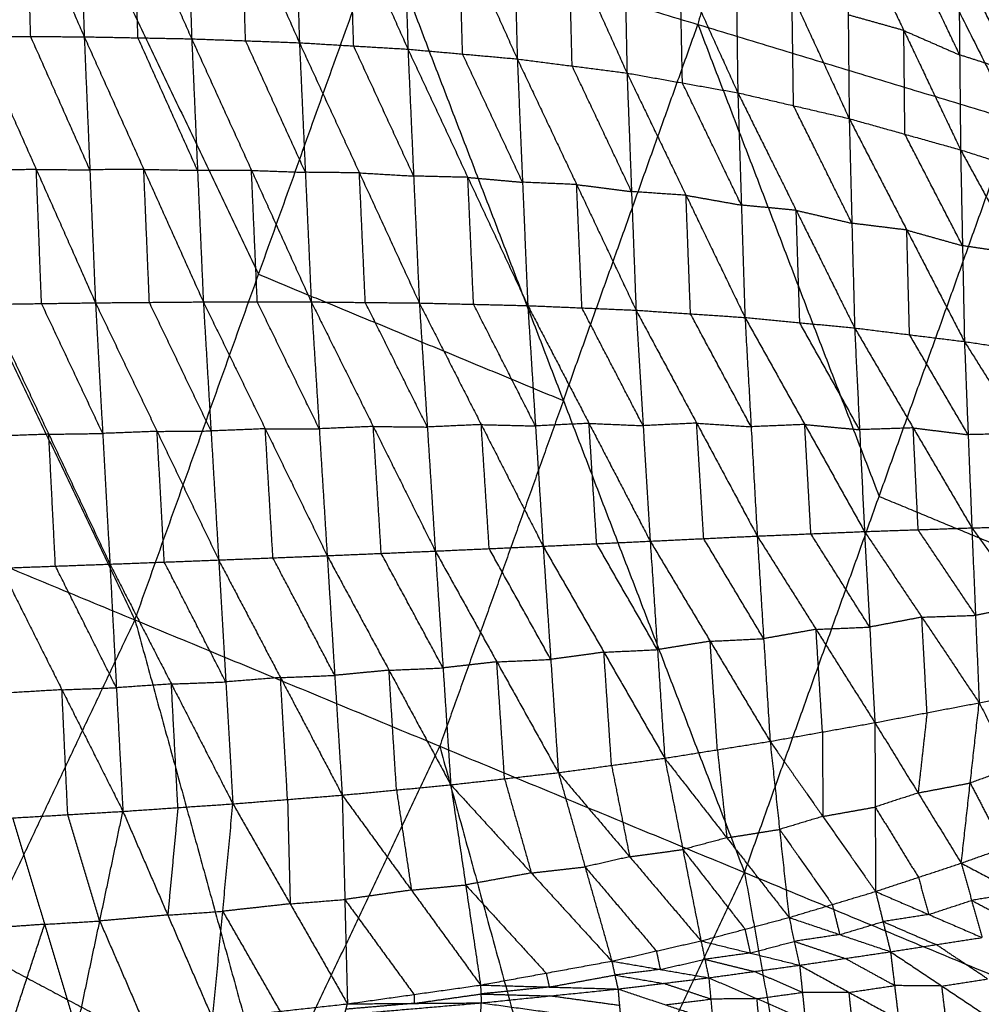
# Model space of a CAD drawing. Header units: millimetres. Extents: x -106 to 110, y -96 to 120.
# Tile 685 of 1020: x 69 to 79, y -20 to -11. Entities that reach past the tile are written whole.
import ezdxf

# ---------------------------------------------------------------- set-up
doc = ezdxf.new("R2010")
doc.units = ezdxf.units.MM
doc.header["$MEASUREMENT"] = 0
doc.layers.add('Default', color=7, linetype='Continuous', true_color=0x000000)

msp = doc.modelspace()

# ---------------------------------------------------------------- linework, layer by layer
at = {"layer": 'Default'}
for points in [[(74.7971, -2.5609, 4.6759), (77.0507, -7.0552, 5.1322), (79.3042, -11.5495, 5.5886)], [(77.0507, -7.0552, 5.1322), (76.6071, -8.826, 5.1322), (76.1635, -10.5968, 5.1322)], [(66.3064, -7.6066, 4.1879), (68.4346, -12.0629, 4.4319), (70.5629, -16.5192, 4.6759)], [(68.9152, -8.1109, -1.0728), (69.487, -9.4149, -1.4711), (70.0588, -10.719, -1.8694)], [(69.977, -8.1313, -0.9536), (70.0179, -9.4252, -1.4115), (70.0588, -10.719, -1.8694)], [(69.977, -8.1313, -0.9536), (70.5524, -9.4353, -1.3323), (71.1278, -10.7393, -1.7111)], [(71.046, -8.1741, -0.8135), (71.0869, -9.4567, -1.2623), (71.1278, -10.7393, -1.7111)], [(71.046, -8.1741, -0.8135), (71.6228, -9.4762, -1.169), (72.1995, -10.7782, -1.5245)], [(72.1192, -8.2452, -0.6506), (72.1594, -9.5117, -1.0876), (72.1995, -10.7782, -1.5245)], [(72.1192, -8.2452, -0.6506), (72.6989, -9.5436, -0.9788), (73.2786, -10.842, -1.3069)], [(73.2059, -8.3551, -0.4615), (73.2423, -9.5985, -0.8842), (73.2786, -10.842, -1.3069)], [(73.2059, -8.3551, -0.4615), (73.7862, -9.6472, -0.7591), (74.3665, -10.9393, -1.0566)], [(74.304, -8.5166, -0.2446), (74.3352, -9.7279, -0.6506), (74.3665, -10.9393, -1.0566)], [(74.304, -8.5166, -0.2446), (74.8811, -9.7983, -0.5089), (75.4581, -11.08, -0.7733)], [(68.4346, -12.0629, 4.4319), (69.0496, -10.3441, 4.4319), (69.6646, -8.6253, 4.4319)], [(69.6646, -8.6253, 4.4319), (70.7287, -10.8535, 4.5539), (71.7929, -13.0816, 4.6759)], [(75.4116, -8.7462, 0.0018), (75.4349, -9.9131, -0.3857), (75.4581, -11.08, -0.7733)], [(75.4116, -8.7462, 0.0018), (75.986, -10.0111, -0.2256), (76.5603, -11.276, -0.453)], [(76.5294, -9.0621, 0.2812), (76.5449, -10.1691, -0.0859), (76.5603, -11.276, -0.453)], [(76.5294, -9.0621, 0.2812), (77.099, -10.2975, 0.0935), (77.6686, -11.5329, -0.0942)], [(69.5262, -10.7163, -1.936), (69.5066, -10.0656, -1.7035), (69.487, -9.4149, -1.4711)], [(70.5933, -10.7291, -1.7903), (70.5729, -10.0822, -1.5613), (70.5524, -9.4353, -1.3323)], [(71.6637, -10.7587, -1.6178), (71.6432, -10.1174, -1.3934), (71.6228, -9.4762, -1.169)], [(77.6477, -9.4697, 0.5943), (77.6581, -10.5013, 0.25), (77.6686, -11.5329, -0.0942)], [(77.6477, -9.4697, 0.5943), (78.2119, -10.6568, 0.4482), (78.7762, -11.8439, 0.3021)], [(72.7391, -10.8101, -1.4157), (72.719, -10.1768, -1.1973), (72.6989, -9.5436, -0.9788)], [(70.5629, -16.5192, 4.6759), (71.7929, -13.0816, 4.6759), (73.0229, -9.6441, 4.6759)], [(73.0229, -9.6441, 4.6759), (74.825, -14.3376, 5.1322), (76.6272, -19.0312, 5.5886)], [(73.0229, -9.6441, 4.6759), (76.1635, -10.5968, 5.1322), (79.3042, -11.5495, 5.5886)], [(73.8226, -10.8906, -1.1818), (73.8044, -10.2689, -0.9704), (73.7862, -9.6472, -0.7591)], [(78.7672, -10.8995, 0.6211), (78.4851, -10.3059, 0.6942), (78.2029, -9.7124, 0.7672)], [(74.9123, -11.0096, -0.9149), (74.8967, -10.404, -0.7119), (74.8811, -9.7983, -0.5089)], [(78.7582, -9.9551, 0.9401), (78.7672, -10.8995, 0.6211), (78.7762, -11.8439, 0.3021)], [(78.7582, -9.9551, 0.9401), (79.3198, -11.0765, 0.8387), (79.8814, -12.1979, 0.7373)], [(76.0092, -11.178, -0.6131), (75.9976, -10.5945, -0.4194), (75.986, -10.0111, -0.2256)], [(77.1145, -11.4045, -0.2736), (77.1067, -10.851, -0.0901), (77.099, -10.2975, 0.0935)], [(78.2119, -10.6568, 0.4482), (77.935, -10.579, 0.3491), (77.6581, -10.5013, 0.25)], [(74.825, -14.3376, 5.1322), (75.4943, -12.4672, 5.1322), (76.1635, -10.5968, 5.1322)], [(76.1635, -10.5968, 5.1322), (77.0646, -12.9435, 5.3604), (77.9657, -15.2903, 5.5886)], [(78.2224, -11.6884, 0.1039), (78.2172, -11.1726, 0.276), (78.2119, -10.6568, 0.4482)], [(78.2119, -10.6568, 0.4482), (78.4896, -10.7781, 0.5346), (78.7672, -10.8995, 0.6211)], [(68.9936, -10.7136, -2.0025), (69.5262, -10.7163, -1.936), (70.0588, -10.719, -1.8694)], [(68.9936, -10.7136, -2.0025), (69.582, -12.0392, -2.0041), (70.1704, -13.3649, -2.0056)], [(70.1146, -12.0419, -1.9375), (69.8204, -11.3791, -1.9367), (69.5262, -10.7163, -1.936)], [(70.0588, -10.719, -1.8694), (70.1146, -12.0419, -1.9375), (70.1704, -13.3649, -2.0056)], [(70.0588, -10.719, -1.8694), (70.5933, -10.7291, -1.7903), (71.1278, -10.7393, -1.7111)], [(70.0588, -10.719, -1.8694), (70.6512, -12.0376, -1.8542), (71.2436, -13.3562, -1.8389)], [(71.1857, -12.0477, -1.775), (70.8895, -11.3884, -1.7826), (70.5933, -10.7291, -1.7903)], [(71.1278, -10.7393, -1.7111), (71.1857, -12.0477, -1.775), (71.2436, -13.3562, -1.8389)], [(71.1278, -10.7393, -1.7111), (71.6637, -10.7587, -1.6178), (72.1995, -10.7782, -1.5245)], [(71.1278, -10.7393, -1.7111), (71.7225, -12.0477, -1.6769), (72.3171, -13.356, -1.6427)], [(72.2583, -12.0671, -1.5836), (71.961, -11.4129, -1.6007), (71.6637, -10.7587, -1.6178)], [(72.1995, -10.7782, -1.5245), (72.2583, -12.0671, -1.5836), (72.3171, -13.356, -1.6427)], [(72.1995, -10.7782, -1.5245), (72.7391, -10.8101, -1.4157), (73.2786, -10.842, -1.3069)], [(72.1995, -10.7782, -1.5245), (72.7958, -12.0725, -1.4697), (73.3921, -13.3667, -1.4148)], [(73.3354, -12.1044, -1.3609), (73.0372, -11.4572, -1.3883), (72.7391, -10.8101, -1.4157)], [(73.2786, -10.842, -1.3069), (73.3354, -12.1044, -1.3609), (73.3921, -13.3667, -1.4148)], [(73.2786, -10.842, -1.3069), (73.8226, -10.8906, -1.1818), (74.3665, -10.9393, -1.0566)], [(73.2786, -10.842, -1.3069), (73.8749, -12.1174, -1.2304), (74.4711, -13.3928, -1.1539)], [(74.4188, -12.166, -1.1052), (74.1207, -11.5283, -1.1435), (73.8226, -10.8906, -1.1818)], [(74.3665, -10.9393, -1.0566), (74.4188, -12.166, -1.1052), (74.4711, -13.3928, -1.1539)], [(74.3665, -10.9393, -1.0566), (74.9123, -11.0096, -0.9149), (75.4581, -11.08, -0.7733)], [(74.3665, -10.9393, -1.0566), (74.9572, -12.1889, -0.9587), (75.5479, -13.4386, -0.8607)], [(79.3198, -11.0765, 0.8387), (79.0435, -10.988, 0.7299), (78.7672, -10.8995, 0.6211)], [(75.503, -12.2593, -0.817), (75.2077, -11.6345, -0.866), (74.9123, -11.0096, -0.9149)], [(75.4581, -11.08, -0.7733), (75.503, -12.2593, -0.817), (75.5479, -13.4386, -0.8607)], [(75.4581, -11.08, -0.7733), (76.0092, -11.178, -0.6131), (76.5603, -11.276, -0.453)], [(75.4581, -11.08, -0.7733), (76.0449, -12.2954, -0.6524), (76.6316, -13.5108, -0.5315)], [(76.596, -12.3934, -0.4922), (76.3026, -11.7857, -0.5527), (76.0092, -11.178, -0.6131)], [(76.5603, -11.276, -0.453), (76.596, -12.3934, -0.4922), (76.6316, -13.5108, -0.5315)], [(76.5603, -11.276, -0.453), (77.1145, -11.4045, -0.2736), (77.6686, -11.5329, -0.0942)], [(76.5603, -11.276, -0.453), (77.1412, -12.4455, -0.3088), (77.722, -13.615, -0.1646)], [(77.6953, -12.574, -0.1294), (77.4049, -11.9892, -0.2015), (77.1145, -11.4045, -0.2736)], [(76.6272, -19.0312, 5.5886), (77.9657, -15.2903, 5.5886), (79.3042, -11.5495, 5.5886)], [(77.6686, -11.5329, -0.0942), (77.6953, -12.574, -0.1294), (77.722, -13.615, -0.1646)], [(77.6686, -11.5329, -0.0942), (78.2224, -11.6884, 0.1039), (78.7762, -11.8439, 0.3021)], [(77.6686, -11.5329, -0.0942), (78.2416, -12.6416, 0.0726), (78.8146, -13.7502, 0.2394)], [(78.7954, -12.797, 0.2707), (78.5089, -12.2427, 0.1873), (78.2224, -11.6884, 0.1039)], [(78.7762, -11.8439, 0.3021), (78.7954, -12.797, 0.2707), (78.8146, -13.7502, 0.2394)], [(78.7762, -11.8439, 0.3021), (79.3288, -12.0209, 0.5197), (79.8814, -12.1979, 0.7373)], [(78.7762, -11.8439, 0.3021), (79.344, -12.8785, 0.4927), (79.9119, -13.913, 0.6833)], [(69.582, -12.0392, -2.0041), (69.3139, -12.0431, -2.0391), (69.0457, -12.047, -2.0742)], [(69.6341, -13.3726, -2.0758), (69.6081, -12.7059, -2.0399), (69.582, -12.0392, -2.0041)], [(69.582, -12.0392, -2.0041), (69.8483, -12.0406, -1.9708), (70.1146, -12.0419, -1.9375)], [(70.6512, -12.0376, -1.8542), (70.3829, -12.0398, -1.8959), (70.1146, -12.0419, -1.9375)], [(70.707, -13.3605, -1.9223), (70.6791, -12.6991, -1.8882), (70.6512, -12.0376, -1.8542)], [(70.6512, -12.0376, -1.8542), (70.9184, -12.0427, -1.8146), (71.1857, -12.0477, -1.775)], [(71.7225, -12.0477, -1.6769), (71.4541, -12.0477, -1.726), (71.1857, -12.0477, -1.775)], [(71.7803, -13.3561, -1.7408), (71.7514, -12.7019, -1.7089), (71.7225, -12.0477, -1.6769)], [(71.7225, -12.0477, -1.6769), (71.9904, -12.0574, -1.6303), (72.2583, -12.0671, -1.5836)], [(72.7958, -12.0725, -1.4697), (72.5271, -12.0698, -1.5267), (72.2583, -12.0671, -1.5836)], [(72.8546, -13.3614, -1.5288), (72.8252, -12.7169, -1.4992), (72.7958, -12.0725, -1.4697)], [(72.7958, -12.0725, -1.4697), (73.0656, -12.0884, -1.4153), (73.3354, -12.1044, -1.3609)], [(73.8749, -12.1174, -1.2304), (73.6051, -12.1109, -1.2956), (73.3354, -12.1044, -1.3609)], [(73.9316, -13.3798, -1.2843), (73.9032, -12.7486, -1.2574), (73.8749, -12.1174, -1.2304)], [(73.8749, -12.1174, -1.2304), (74.1468, -12.1417, -1.1678), (74.4188, -12.166, -1.1052)], [(74.9572, -12.1889, -0.9587), (74.688, -12.1775, -1.0319), (74.4188, -12.166, -1.1052)], [(75.0095, -13.4157, -1.0073), (74.9833, -12.8023, -0.983), (74.9572, -12.1889, -0.9587)], [(74.9572, -12.1889, -0.9587), (75.2301, -12.2241, -0.8878), (75.503, -12.2593, -0.817)], [(76.0449, -12.2954, -0.6524), (75.7739, -12.2773, -0.7347), (75.503, -12.2593, -0.817)], [(76.0897, -13.4747, -0.6961), (76.0673, -12.885, -0.6743), (76.0449, -12.2954, -0.6524)], [(76.0449, -12.2954, -0.6524), (76.3204, -12.3444, -0.5723), (76.596, -12.3934, -0.4922)], [(77.1412, -12.4455, -0.3088), (76.8686, -12.4195, -0.4005), (76.596, -12.3934, -0.4922)], [(77.1768, -13.5629, -0.3481), (77.159, -13.0042, -0.3284), (77.1412, -12.4455, -0.3088)], [(77.1412, -12.4455, -0.3088), (77.4182, -12.5097, -0.2191), (77.6953, -12.574, -0.1294)], [(78.2416, -12.6416, 0.0726), (77.9684, -12.6078, -0.0284), (77.6953, -12.574, -0.1294)], [(78.2683, -13.6826, 0.0374), (78.2549, -13.1621, 0.055), (78.2416, -12.6416, 0.0726)], [(78.2416, -12.6416, 0.0726), (78.5185, -12.7193, 0.1717), (78.7954, -12.797, 0.2707)], [(79.344, -12.8785, 0.4927), (79.0697, -12.8377, 0.3817), (78.7954, -12.797, 0.2707)], [(71.7929, -13.0816, 4.6759), (73.309, -13.7096, 4.904), (74.825, -14.3376, 5.1322)], [(69.0979, -13.3803, -2.1459), (69.6341, -13.3726, -2.0758), (70.1704, -13.3649, -2.0056)], [(69.0979, -13.3803, -2.1459), (69.706, -14.6723, -1.8552), (70.3142, -15.9642, -1.5645)], [(70.2423, -14.6645, -1.7851), (69.9382, -14.0186, -1.9304), (69.6341, -13.3726, -2.0758)], [(70.1704, -13.3649, -2.0056), (70.707, -13.3605, -1.9223), (71.2436, -13.3562, -1.8389)], [(70.1704, -13.3649, -2.0056), (70.2423, -14.6645, -1.7851), (70.3142, -15.9642, -1.5645)], [(70.1704, -13.3649, -2.0056), (70.7834, -14.644, -1.6978), (71.3963, -15.9232, -1.3901)], [(71.32, -14.6397, -1.6145), (71.0135, -14.0001, -1.7684), (70.707, -13.3605, -1.9223)], [(71.2436, -13.3562, -1.8389), (71.7803, -13.3561, -1.7408), (72.3171, -13.356, -1.6427)], [(71.2436, -13.3562, -1.8389), (71.32, -14.6397, -1.6145), (71.3963, -15.9232, -1.3901)], [(71.2436, -13.3562, -1.8389), (71.8596, -14.6182, -1.5137), (72.4757, -15.8801, -1.1884)], [(72.3964, -14.6181, -1.4156), (72.0884, -13.9871, -1.5782), (71.7803, -13.3561, -1.7408)], [(72.3171, -13.356, -1.6427), (72.3964, -14.6181, -1.4156), (72.4757, -15.8801, -1.1884)], [(72.3171, -13.356, -1.6427), (72.8546, -13.3614, -1.5288), (73.3921, -13.3667, -1.4148)], [(72.3171, -13.356, -1.6427), (72.934, -14.5951, -1.3005), (73.5509, -15.8342, -0.9583)], [(73.4715, -14.6005, -1.1866), (73.1631, -13.9809, -1.3577), (72.8546, -13.3614, -1.5288)], [(73.3921, -13.3667, -1.4148), (73.4715, -14.6005, -1.1866), (73.5509, -15.8342, -0.9583)], [(73.3921, -13.3667, -1.4148), (73.9316, -13.3798, -1.2843), (74.4711, -13.3928, -1.1539)], [(73.3921, -13.3667, -1.4148), (74.0079, -14.5764, -1.057), (74.6238, -15.7862, -0.6992)], [(74.5474, -14.5895, -0.9265), (74.2395, -13.9846, -1.1054), (73.9316, -13.3798, -1.2843)], [(74.4711, -13.3928, -1.1539), (74.5474, -14.5895, -0.9265), (74.6238, -15.7862, -0.6992)], [(74.4711, -13.3928, -1.1539), (75.0095, -13.4157, -1.0073), (75.5479, -13.4386, -0.8607)], [(74.4711, -13.3928, -1.1539), (75.0799, -14.5642, -0.7832), (75.6887, -15.7357, -0.4125)], [(75.6183, -14.5871, -0.6366), (75.3139, -14.0014, -0.822), (75.0095, -13.4157, -1.0073)], [(75.5479, -13.4386, -0.8607), (75.6183, -14.5871, -0.6366), (75.6887, -15.7357, -0.4125)], [(75.5479, -13.4386, -0.8607), (76.0897, -13.4747, -0.6961), (76.6316, -13.5108, -0.5315)], [(75.5479, -13.4386, -0.8607), (76.1507, -14.5618, -0.4782), (76.7536, -15.6849, -0.0956)], [(76.6926, -14.5979, -0.3136), (76.3912, -14.0363, -0.5048), (76.0897, -13.4747, -0.6961)], [(76.6316, -13.5108, -0.5315), (76.6926, -14.5979, -0.3136), (76.7536, -15.6849, -0.0956)], [(76.6316, -13.5108, -0.5315), (77.1768, -13.5629, -0.3481), (77.722, -13.615, -0.1646)], [(76.6316, -13.5108, -0.5315), (77.2262, -14.5753, -0.1393), (77.8207, -15.6399, 0.253)], [(77.7714, -14.6274, 0.0442), (77.4741, -14.0952, -0.1519), (77.1768, -13.5629, -0.3481)], [(77.722, -13.615, -0.1646), (77.7714, -14.6274, 0.0442), (77.8207, -15.6399, 0.253)], [(77.722, -13.615, -0.1646), (78.2683, -13.6826, 0.0374), (78.8146, -13.7502, 0.2394)], [(77.722, -13.615, -0.1646), (78.3052, -14.6093, 0.2342), (78.8884, -15.6036, 0.6329)], [(78.8515, -14.6769, 0.4362), (78.5599, -14.1797, 0.2368), (78.2683, -13.6826, 0.0374)], [(78.8146, -13.7502, 0.2394), (78.8515, -14.6769, 0.4362), (78.8884, -15.6036, 0.6329)], [(78.8146, -13.7502, 0.2394), (79.3632, -13.8316, 0.4614), (79.9119, -13.913, 0.6833)], [(78.8146, -13.7502, 0.2394), (79.3885, -14.6643, 0.6435), (79.9624, -15.5783, 1.0475)], [(64.0784, -13.8333, 4.1879), (67.3207, -15.1763, 4.4319), (70.5629, -16.5192, 4.6759)], [(74.825, -14.3376, 5.1322), (74.2101, -16.0564, 5.1322), (73.5951, -17.7752, 5.1322)], [(74.0079, -14.5764, -1.057), (73.7397, -14.5885, -1.1218), (73.4715, -14.6005, -1.1866)], [(74.0873, -15.8102, -0.8287), (74.0476, -15.1933, -0.9429), (74.0079, -14.5764, -1.057)], [(74.0079, -14.5764, -1.057), (74.2777, -14.583, -0.9917), (74.5474, -14.5895, -0.9265)], [(75.0799, -14.5642, -0.7832), (74.8137, -14.5768, -0.8548), (74.5474, -14.5895, -0.9265)], [(75.1563, -15.7609, -0.5558), (75.1181, -15.1626, -0.6695), (75.0799, -14.5642, -0.7832)], [(75.0799, -14.5642, -0.7832), (75.3491, -14.5757, -0.7099), (75.6183, -14.5871, -0.6366)], [(76.1507, -14.5618, -0.4782), (75.8845, -14.5745, -0.5574), (75.6183, -14.5871, -0.6366)], [(76.2212, -15.7103, -0.254), (76.1859, -15.136, -0.3661), (76.1507, -14.5618, -0.4782)], [(76.1507, -14.5618, -0.4782), (76.4217, -14.5798, -0.3959), (76.6926, -14.5979, -0.3136)], [(77.2262, -14.5753, -0.1393), (76.9594, -14.5866, -0.2264), (76.6926, -14.5979, -0.3136)], [(77.2871, -15.6624, 0.0787), (77.2567, -15.1189, -0.0303), (77.2262, -14.5753, -0.1393)], [(77.2262, -14.5753, -0.1393), (77.4988, -14.6014, -0.0475), (77.7714, -14.6274, 0.0442)], [(69.706, -14.6723, -1.8552), (69.4351, -14.6822, -1.8926), (69.1641, -14.6921, -1.93)], [(69.706, -14.6723, -1.8552), (69.9742, -14.6684, -1.8201), (70.2423, -14.6645, -1.7851)], [(69.7723, -15.984, -1.6393), (69.7392, -15.3282, -1.7472), (69.706, -14.6723, -1.8552)], [(70.7834, -14.644, -1.6978), (70.5128, -14.6543, -1.7414), (70.2423, -14.6645, -1.7851)], [(70.7834, -14.644, -1.6978), (71.0517, -14.6418, -1.6562), (71.32, -14.6397, -1.6145)], [(70.8553, -15.9437, -1.4773), (70.8193, -15.2939, -1.5876), (70.7834, -14.644, -1.6978)], [(71.8596, -14.6182, -1.5137), (71.5898, -14.6289, -1.5641), (71.32, -14.6397, -1.6145)], [(71.8596, -14.6182, -1.5137), (72.128, -14.6181, -1.4646), (72.3964, -14.6181, -1.4156)], [(71.936, -15.9016, -1.2892), (71.8978, -15.2599, -1.4014), (71.8596, -14.6182, -1.5137)], [(72.934, -14.5951, -1.3005), (72.6652, -14.6066, -1.358), (72.3964, -14.6181, -1.4156)], [(73.0133, -15.8572, -1.0734), (72.9737, -15.2261, -1.1869), (72.934, -14.5951, -1.3005)], [(72.934, -14.5951, -1.3005), (73.2028, -14.5978, -1.2435), (73.4715, -14.6005, -1.1866)], [(78.3052, -14.6093, 0.2342), (78.0383, -14.6184, 0.1392), (77.7714, -14.6274, 0.0442)], [(78.3546, -15.6217, 0.443), (78.3299, -15.1155, 0.3386), (78.3052, -14.6093, 0.2342)], [(78.3052, -14.6093, 0.2342), (78.5783, -14.6431, 0.3352), (78.8515, -14.6769, 0.4362)], [(79.3885, -14.6643, 0.6435), (79.12, -14.6706, 0.5398), (78.8515, -14.6769, 0.4362)], [(77.9657, -15.2903, 5.5886), (79.3254, -15.8535, 5.9297), (80.685, -16.4167, 6.2709)], [(76.7536, -15.6849, -0.0956), (77.2871, -15.6624, 0.0787), (77.8207, -15.6399, 0.253)], [(77.8722, -16.5905, 0.7432), (77.5797, -16.1264, 0.411), (77.2871, -15.6624, 0.0787)], [(77.8207, -15.6399, 0.253), (78.3546, -15.6217, 0.443), (78.8884, -15.6036, 0.6329)], [(77.8207, -15.6399, 0.253), (77.8722, -16.5905, 0.7432), (77.9238, -17.5411, 1.2335)], [(77.8207, -15.6399, 0.253), (78.391, -16.4916, 0.9013), (78.9613, -17.3434, 1.5496)], [(78.9248, -16.4735, 1.0913), (78.6397, -16.0476, 0.7671), (78.3546, -15.6217, 0.443)], [(78.8884, -15.6036, 0.6329), (79.4254, -15.591, 0.8402), (79.9624, -15.5783, 1.0475)], [(78.8884, -15.6036, 0.6329), (78.9248, -16.4735, 1.0913), (78.9613, -17.3434, 1.5496)], [(78.8884, -15.6036, 0.6329), (79.445, -16.3711, 1.261), (80.0017, -17.1387, 1.8891)], [(74.6238, -15.7862, -0.6992), (75.1563, -15.7609, -0.5558), (75.6887, -15.7357, -0.4125)], [(75.7609, -16.815, 0.1251), (75.4586, -16.288, -0.2154), (75.1563, -15.7609, -0.5558)], [(75.6887, -15.7357, -0.4125), (76.2212, -15.7103, -0.254), (76.7536, -15.6849, -0.0956)], [(75.6887, -15.7357, -0.4125), (75.7609, -16.815, 0.1251), (75.8331, -17.8944, 0.6626)], [(75.6887, -15.7357, -0.4125), (76.2851, -16.7312, 0.2627), (76.8814, -17.7267, 0.9378)], [(76.8175, -16.7058, 0.4211), (76.5193, -16.2081, 0.0835), (76.2212, -15.7103, -0.254)], [(76.7536, -15.6849, -0.0956), (76.8175, -16.7058, 0.4211), (76.8814, -17.7267, 0.9378)], [(76.7536, -15.6849, -0.0956), (77.3387, -16.613, 0.569), (77.9238, -17.5411, 1.2335)], [(72.4757, -15.8801, -1.1884), (73.0133, -15.8572, -1.0734), (73.5509, -15.8342, -0.9583)], [(73.628, -16.9967, -0.3942), (73.3206, -16.4269, -0.7338), (73.0133, -15.8572, -1.0734)], [(73.5509, -15.8342, -0.9583), (74.0873, -15.8102, -0.8287), (74.6238, -15.7862, -0.6992)], [(73.5509, -15.8342, -0.9583), (73.628, -16.9967, -0.3942), (73.705, -18.1592, 0.1699)], [(73.5509, -15.8342, -0.9583), (74.163, -16.9362, -0.2757), (74.7751, -18.0382, 0.4068)], [(74.6995, -16.9122, -0.1462), (74.3934, -16.3612, -0.4874), (74.0873, -15.8102, -0.8287)], [(74.6238, -15.7862, -0.6992), (74.6995, -16.9122, -0.1462), (74.7751, -18.0382, 0.4068)], [(74.6238, -15.7862, -0.6992), (75.2284, -16.8403, -0.0183), (75.8331, -17.8944, 0.6626)], [(70.3142, -15.9642, -1.5645), (70.8553, -15.9437, -1.4773), (71.3963, -15.9232, -1.3901)], [(71.4669, -17.1359, -0.8161), (71.1611, -16.5398, -1.1467), (70.8553, -15.9437, -1.4773)], [(71.3963, -15.9232, -1.3901), (71.936, -15.9016, -1.2892), (72.4757, -15.8801, -1.1884)], [(71.3963, -15.9232, -1.3901), (71.4669, -17.1359, -0.8161), (71.5375, -18.3486, -0.242)], [(71.3963, -15.9232, -1.3901), (72.0108, -17.0925, -0.7183), (72.6252, -18.2618, -0.0466)], [(72.5504, -17.071, -0.6175), (72.2432, -16.4863, -0.9534), (71.936, -15.9016, -1.2892)], [(72.4757, -15.8801, -1.1884), (72.5504, -17.071, -0.6175), (72.6252, -18.2618, -0.0466)], [(72.4757, -15.8801, -1.1884), (73.0903, -17.0197, -0.5093), (73.705, -18.1592, 0.1699)], [(69.2303, -16.0039, -1.7141), (69.7723, -15.984, -1.6393), (70.3142, -15.9642, -1.5645)], [(69.2303, -16.0039, -1.7141), (69.8369, -17.2136, -1.0653), (70.4435, -18.4234, -0.4165)], [(70.3789, -17.1938, -0.9905), (70.0756, -16.5889, -1.3149), (69.7723, -15.984, -1.6393)], [(70.3142, -15.9642, -1.5645), (70.3789, -17.1938, -0.9905), (70.4435, -18.4234, -0.4165)], [(70.3142, -15.9642, -1.5645), (70.9258, -17.1564, -0.9033), (71.5375, -18.3486, -0.242)], [(79.445, -16.3711, 1.261), (79.1849, -16.4223, 1.1761), (78.9248, -16.4735, 1.0913)], [(67.4409, -23.1202, 4.6759), (69.0019, -19.8197, 4.6759), (70.5629, -16.5192, 4.6759)], [(70.5629, -16.5192, 4.6759), (71.8963, -21.3668, 5.1322), (73.2298, -26.2144, 5.5886)], [(70.5629, -16.5192, 4.6759), (73.5951, -17.7752, 5.1322), (76.6272, -19.0312, 5.5886)], [(78.391, -16.4916, 0.9013), (78.1316, -16.5411, 0.8223), (77.8722, -16.5905, 0.7432)], [(78.391, -16.4916, 0.9013), (78.6579, -16.4826, 0.9963), (78.9248, -16.4735, 1.0913)], [(78.4425, -17.4422, 1.3915), (78.4168, -16.9669, 1.1464), (78.391, -16.4916, 0.9013)], [(77.3387, -16.613, 0.569), (77.0781, -16.6594, 0.495), (76.8175, -16.7058, 0.4211)], [(77.3387, -16.613, 0.569), (77.6055, -16.6018, 0.6561), (77.8722, -16.5905, 0.7432)], [(77.4026, -17.6339, 1.0857), (77.3706, -17.1235, 0.8273), (77.3387, -16.613, 0.569)], [(76.2851, -16.7312, 0.2627), (76.023, -16.7731, 0.1939), (75.7609, -16.815, 0.1251)], [(76.2851, -16.7312, 0.2627), (76.5513, -16.7185, 0.3419), (76.8175, -16.7058, 0.4211)], [(76.3573, -17.8106, 0.8002), (76.3212, -17.2709, 0.5314), (76.2851, -16.7312, 0.2627)], [(75.2284, -16.8403, -0.0183), (74.9639, -16.8762, -0.0822), (74.6995, -16.9122, -0.1462)], [(75.2284, -16.8403, -0.0183), (75.4947, -16.8276, 0.0534), (75.7609, -16.815, 0.1251)], [(75.3041, -17.9663, 0.5347), (75.2663, -17.4033, 0.2582), (75.2284, -16.8403, -0.0183)], [(74.163, -16.9362, -0.2757), (73.8955, -16.9664, -0.335), (73.628, -16.9967, -0.3942)], [(74.163, -16.9362, -0.2757), (74.4312, -16.9242, -0.2109), (74.6995, -16.9122, -0.1462)], [(74.2401, -18.0987, 0.2884), (74.2016, -17.5174, 0.0063), (74.163, -16.9362, -0.2757)], [(73.0903, -17.0197, -0.5093), (72.8204, -17.0453, -0.5634), (72.5504, -17.071, -0.6175)], [(73.0903, -17.0197, -0.5093), (73.3591, -17.0082, -0.4517), (73.628, -16.9967, -0.3942)], [(73.1651, -18.2105, 0.0616), (73.1277, -17.6151, -0.2238), (73.0903, -17.0197, -0.5093)], [(70.9258, -17.1564, -0.9033), (71.1964, -17.1462, -0.8597), (71.4669, -17.1359, -0.8161)], [(72.0108, -17.0925, -0.7183), (71.7388, -17.1142, -0.7672), (71.4669, -17.1359, -0.8161)], [(72.0108, -17.0925, -0.7183), (72.2806, -17.0817, -0.6679), (72.5504, -17.071, -0.6175)], [(72.0813, -18.3052, -0.1443), (72.0461, -17.6989, -0.4313), (72.0108, -17.0925, -0.7183)], [(69.8369, -17.2136, -1.0653), (69.5626, -17.2299, -1.1039), (69.2884, -17.2463, -1.1426)], [(69.8369, -17.2136, -1.0653), (70.1079, -17.2037, -1.0279), (70.3789, -17.1938, -0.9905)], [(69.8949, -18.456, -0.4938), (69.8659, -17.8348, -0.7795), (69.8369, -17.2136, -1.0653)], [(70.9258, -17.1564, -0.9033), (70.6524, -17.1751, -0.9469), (70.3789, -17.1938, -0.9905)], [(70.9905, -18.386, -0.3293), (70.9582, -17.7712, -0.6163), (70.9258, -17.1564, -0.9033)], [(78.9613, -17.3434, 1.5496), (79.4815, -17.241, 1.7194), (80.0017, -17.1387, 1.8891)], [(77.9238, -17.5411, 1.2335), (78.4425, -17.4422, 1.3915), (78.9613, -17.3434, 1.5496)], [(78.7832, -18.9385, 2.9847), (78.8722, -18.1409, 2.2671), (78.9613, -17.3434, 1.5496)], [(78.9613, -17.3434, 1.5496), (79.2962, -17.9902, 2.3554), (79.6312, -18.637, 3.1612)], [(78.4425, -17.4422, 1.3915), (78.398, -17.841, 1.7503), (78.3535, -18.2398, 2.1091)], [(76.8814, -17.7267, 0.9378), (77.4026, -17.6339, 1.0857), (77.9238, -17.5411, 1.2335)], [(77.9238, -17.5411, 1.2335), (77.9271, -18.3808, 2.0231), (77.9304, -19.2204, 2.8126)], [(77.9238, -17.5411, 1.2335), (78.3535, -18.2398, 2.1091), (78.7832, -18.9385, 2.9847)], [(77.4026, -17.6339, 1.0857), (77.4043, -18.0538, 1.4804), (77.4059, -18.4736, 1.8752)], [(71.8963, -21.3668, 5.1322), (72.7457, -19.571, 5.1322), (73.5951, -17.7752, 5.1322)], [(73.5951, -17.7752, 5.1322), (74.2618, -20.199, 5.3604), (74.9285, -22.6228, 5.5886)], [(75.8331, -17.8944, 0.6626), (76.3573, -17.8106, 0.8002), (76.8814, -17.7267, 0.9378)], [(76.3573, -17.8106, 0.8002), (76.4043, -18.2486, 1.2268), (76.4514, -18.6867, 1.6534)], [(76.8814, -17.7267, 0.9378), (76.9756, -18.6029, 1.791), (77.0697, -19.479, 2.6442)], [(76.8814, -17.7267, 0.9378), (77.4059, -18.4736, 1.8752), (77.9304, -19.2204, 2.8126)], [(74.7751, -18.0382, 0.4068), (75.3041, -17.9663, 0.5347), (75.8331, -17.8944, 0.6626)], [(75.8331, -17.8944, 0.6626), (76.0135, -18.803, 1.5704), (76.1938, -19.7116, 2.4782)], [(75.8331, -17.8944, 0.6626), (76.4514, -18.6867, 1.6534), (77.0697, -19.479, 2.6442)], [(75.3041, -17.9663, 0.5347), (75.3943, -18.4206, 0.9886), (75.4845, -18.8749, 1.4425)], [(79.2962, -17.9902, 2.3554), (79.0842, -18.0655, 2.3113), (78.8722, -18.1409, 2.2671)], [(73.705, -18.1592, 0.1699), (74.2401, -18.0987, 0.2884), (74.7751, -18.0382, 0.4068)], [(74.2401, -18.0987, 0.2884), (74.3729, -18.5674, 0.7655), (74.5057, -19.036, 1.2427)], [(74.7751, -18.0382, 0.4068), (75.0408, -18.9755, 1.3612), (75.3065, -19.9129, 2.3155)], [(74.7751, -18.0382, 0.4068), (75.4845, -18.8749, 1.4425), (76.1938, -19.7116, 2.4782)], [(72.6252, -18.2618, -0.0466), (73.1651, -18.2105, 0.0616), (73.705, -18.1592, 0.1699)], [(73.1651, -18.2105, 0.0616), (73.2392, -18.7085, 0.5408), (73.3132, -19.2064, 1.0201)], [(73.705, -18.1592, 0.1699), (73.8531, -19.1551, 1.1283), (74.0012, -20.1511, 2.0868)], [(73.705, -18.1592, 0.1699), (74.5057, -19.036, 1.2427), (75.3065, -19.9129, 2.3155)], [(78.3535, -18.2398, 2.1091), (78.6129, -18.1904, 2.1881), (78.8722, -18.1409, 2.2671)], [(78.8722, -18.1409, 2.2671), (79.0397, -18.4643, 2.6701), (79.2072, -18.7877, 3.073)], [(71.5375, -18.3486, -0.242), (72.0813, -18.3052, -0.1443), (72.6252, -18.2618, -0.0466)], [(72.0813, -18.3052, -0.1443), (72.0943, -18.8243, 0.3347), (72.1073, -19.3433, 0.8136)], [(72.6252, -18.2618, -0.0466), (72.6511, -19.2999, 0.9113), (72.6771, -20.338, 1.8693)], [(72.6252, -18.2618, -0.0466), (73.3132, -19.2064, 1.0201), (74.0012, -20.1511, 2.0868)], [(78.3535, -18.2398, 2.1091), (78.1403, -18.3103, 2.0661), (77.9271, -18.3808, 2.0231)], [(70.4435, -18.4234, -0.4165), (70.9905, -18.386, -0.3293), (71.5375, -18.3486, -0.242)], [(70.9905, -18.386, -0.3293), (70.9401, -18.9203, 0.1476), (70.8897, -19.4546, 0.6245)], [(71.3359, -20.4858, 1.6655), (71.4367, -19.4172, 0.7117), (71.5375, -18.3486, -0.242)], [(71.5375, -18.3486, -0.242), (72.1073, -19.3433, 0.8136), (72.6771, -20.338, 1.8693)], [(77.4059, -18.4736, 1.8752), (77.6665, -18.4272, 1.9491), (77.9271, -18.3808, 2.0231)], [(77.9271, -18.3808, 2.0231), (78.142, -18.7301, 2.4609), (78.3568, -19.0794, 2.8987)], [(69.3464, -18.4887, -0.571), (69.8949, -18.456, -0.4938), (70.4435, -18.4234, -0.4165)], [(69.3464, -18.4887, -0.571), (69.6648, -19.5466, 0.4532), (69.9833, -20.6045, 1.4774)], [(70.2134, -19.5139, 0.5304), (70.0542, -18.985, 0.0183), (69.8949, -18.456, -0.4938)], [(69.9833, -20.6045, 1.4774), (70.2134, -19.5139, 0.5304), (70.4435, -18.4234, -0.4165)], [(70.4435, -18.4234, -0.4165), (70.8897, -19.4546, 0.6245), (71.3359, -20.4858, 1.6655)], [(77.4059, -18.4736, 1.8752), (77.1907, -18.5382, 1.8331), (76.9756, -18.6029, 1.791)], [(76.4514, -18.6867, 1.6534), (76.7135, -18.6448, 1.7222), (76.9756, -18.6029, 1.791)], [(76.9756, -18.6029, 1.791), (77.2378, -18.9763, 2.2597), (77.5001, -19.3497, 2.7284)], [(76.4514, -18.6867, 1.6534), (76.2324, -18.7448, 1.6119), (76.0135, -18.803, 1.5704)], [(78.7832, -18.9385, 2.9847), (79.2072, -18.7877, 3.073), (79.6312, -18.637, 3.1612)], [(75.4845, -18.8749, 1.4425), (75.749, -18.8389, 1.5065), (76.0135, -18.803, 1.5704)], [(76.0135, -18.803, 1.5704), (76.3226, -19.1991, 2.0658), (76.6318, -19.5953, 2.5612)], [(75.4845, -18.8749, 1.4425), (75.2627, -18.9252, 1.4019), (75.0408, -18.9755, 1.3612)], [(74.5057, -19.036, 1.2427), (74.7733, -19.0058, 1.3019), (75.0408, -18.9755, 1.3612)], [(75.0408, -18.9755, 1.3612), (75.3955, -19.3939, 1.879), (75.7502, -19.8122, 2.3969)], [(77.9304, -19.2204, 2.8126), (78.3568, -19.0794, 2.8987), (78.7832, -18.9385, 2.9847)], [(78.7832, -18.9385, 2.9847), (78.8863, -19.3085, 2.7126), (78.9894, -19.6786, 2.4405)], [(78.7832, -18.9385, 2.9847), (79.3448, -19.2359, 2.7665), (79.9063, -19.5333, 2.5484)], [(73.2298, -26.2144, 5.5886), (74.9285, -22.6228, 5.5886), (76.6272, -19.0312, 5.5886)], [(74.5057, -19.036, 1.2427), (74.1794, -19.0956, 1.1855), (73.8531, -19.1551, 1.1283)], [(76.6272, -19.0312, 5.5886), (77.5243, -24.0103, 6.2709), (78.4213, -28.9894, 6.9532)], [(76.6272, -19.0312, 5.5886), (79.3465, -20.1575, 6.2709), (82.0658, -21.2839, 6.9532)], [(78.3568, -19.0794, 2.8987), (78.4084, -19.2645, 2.7626), (78.4599, -19.4495, 2.6266)], [(73.3132, -19.2064, 1.0201), (73.5832, -19.1808, 1.0742), (73.8531, -19.1551, 1.1283)], [(73.8531, -19.1551, 1.1283), (74.2535, -19.5935, 1.6647), (74.6539, -20.032, 2.2012)], [(73.3132, -19.2064, 1.0201), (72.9822, -19.2532, 0.9657), (72.6511, -19.2999, 0.9113)], [(77.0697, -19.479, 2.6442), (77.5001, -19.3497, 2.7284), (77.9304, -19.2204, 2.8126)], [(77.9304, -19.2204, 2.8126), (78.0049, -19.5199, 2.574), (78.0793, -19.8194, 2.3353)], [(77.9304, -19.2204, 2.8126), (78.4599, -19.4495, 2.6266), (78.9894, -19.6786, 2.4405)], [(79.3448, -19.2359, 2.7665), (79.1155, -19.2722, 2.7396), (78.8863, -19.3085, 2.7126)], [(72.1073, -19.3433, 0.8136), (71.772, -19.3803, 0.7627), (71.4367, -19.4172, 0.7117)], [(72.1073, -19.3433, 0.8136), (72.3792, -19.3216, 0.8625), (72.6511, -19.2999, 0.9113)], [(72.6511, -19.2999, 0.9113), (72.9951, -19.7722, 1.4447), (73.3391, -20.2446, 1.9781)], [(77.5001, -19.3497, 2.7284), (77.5373, -19.4994, 2.6091), (77.5745, -19.6492, 2.4898)], [(78.4599, -19.4495, 2.6266), (78.6731, -19.379, 2.6696), (78.8863, -19.3085, 2.7126)], [(78.8863, -19.3085, 2.7126), (79.1671, -19.4573, 2.6035), (79.4479, -19.606, 2.4945)], [(70.8897, -19.4546, 0.6245), (70.5515, -19.4843, 0.5775), (70.2134, -19.5139, 0.5304)], [(70.8897, -19.4546, 0.6245), (71.1632, -19.4359, 0.6681), (71.4367, -19.4172, 0.7117)], [(71.4367, -19.4172, 0.7117), (71.7216, -19.9146, 1.2396), (72.0065, -20.4119, 1.7674)], [(76.1938, -19.7116, 2.4782), (76.6318, -19.5953, 2.5612), (77.0697, -19.479, 2.6442)], [(77.0697, -19.479, 2.6442), (77.1223, -19.7162, 2.4383), (77.1749, -19.9535, 2.2324)], [(77.0697, -19.479, 2.6442), (77.5745, -19.6492, 2.4898), (78.0793, -19.8194, 2.3353)], [(78.4599, -19.4495, 2.6266), (78.2324, -19.4847, 2.6003), (78.0049, -19.5199, 2.574)], [(69.6648, -19.5466, 0.4532), (69.3239, -19.571, 0.4101), (68.983, -19.5954, 0.3671)], [(69.3015, -20.6533, 1.3913), (69.4832, -20.1, 0.9222), (69.6648, -19.5466, 0.4532)], [(69.6648, -19.5466, 0.4532), (69.9391, -19.5303, 0.4918), (70.2134, -19.5139, 0.5304)], [(70.2134, -19.5139, 0.5304), (70.4365, -20.0296, 1.0509), (70.6596, -20.5452, 1.5714)], [(77.5745, -19.6492, 2.4898), (77.7897, -19.5845, 2.5319), (78.0049, -19.5199, 2.574)], [(78.0049, -19.5199, 2.574), (78.2696, -19.6344, 2.4809), (78.5344, -19.749, 2.3879)], [(76.6318, -19.5953, 2.5612), (76.6581, -19.7139, 2.4583), (76.6844, -19.8325, 2.3553)], [(77.5745, -19.6492, 2.4898), (77.3484, -19.6827, 2.464), (77.1223, -19.7162, 2.4383)], [(78.0793, -19.8194, 2.3353), (78.5344, -19.749, 2.3879), (78.9894, -19.6786, 2.4405)], [(75.3065, -19.9129, 2.3155), (75.7502, -19.8122, 2.3969), (76.1938, -19.7116, 2.4782)], [(76.1938, -19.7116, 2.4782), (76.2326, -19.895, 2.3042), (76.2713, -20.0785, 2.1301)], [(76.1938, -19.7116, 2.4782), (76.6844, -19.8325, 2.3553), (77.1749, -19.9535, 2.2324)], [(76.6844, -19.8325, 2.3553), (76.9033, -19.7744, 2.3968), (77.1223, -19.7162, 2.4383)], [(77.1223, -19.7162, 2.4383), (77.3747, -19.8013, 2.3611), (77.6271, -19.8864, 2.2839)], [(79.0454, -20.0902, 2.304), (78.7899, -19.9196, 2.346), (78.5344, -19.749, 2.3879)], [(69.0019, -19.8197, 4.6759), (70.4491, -20.5933, 4.904), (71.8963, -21.3668, 5.1322)], [(75.7502, -19.8122, 2.3969), (75.7695, -19.9039, 2.3099), (75.7889, -19.9957, 2.2228)], [(76.6844, -19.8325, 2.3553), (76.4585, -19.8638, 2.3298), (76.2326, -19.895, 2.3042)], [(77.1749, -19.9535, 2.2324), (77.6271, -19.8864, 2.2839), (78.0793, -19.8194, 2.3353)], [(78.0793, -19.8194, 2.3353), (78.1196, -20.1563, 2.2124), (78.1599, -20.4933, 2.0894)], [(78.0793, -19.8194, 2.3353), (78.5904, -20.1606, 2.2514), (79.1014, -20.5018, 2.1675)], [(74.0012, -20.1511, 2.0868), (74.6539, -20.032, 2.2012), (75.3065, -19.9129, 2.3155)], [(75.3065, -19.9129, 2.3155), (75.3373, -20.0516, 2.1719), (75.3681, -20.1903, 2.0284)], [(75.3065, -19.9129, 2.3155), (75.7889, -19.9957, 2.2228), (76.2713, -20.0785, 2.1301)], [(75.7889, -19.9957, 2.2228), (76.0107, -19.9454, 2.2635), (76.2326, -19.895, 2.3042)], [(76.2326, -19.895, 2.3042), (76.4778, -19.9555, 2.2427), (76.7231, -20.016, 2.1813)], [(76.2713, -20.0785, 2.1301), (76.7231, -20.016, 2.1813), (77.1749, -19.9535, 2.2324)], [(77.1749, -19.9535, 2.2324), (77.2027, -20.2238, 2.1232), (77.2306, -20.4942, 2.014)], [(77.1749, -19.9535, 2.2324), (77.6674, -20.2234, 2.1609), (78.1599, -20.4933, 2.0894)], [(78.1196, -20.1563, 2.2124), (77.8733, -20.0214, 2.2481), (77.6271, -19.8864, 2.2839)], [(74.6539, -20.032, 2.2012), (74.6693, -20.1013, 2.1294), (74.6847, -20.1707, 2.0576)], [(74.6847, -20.1707, 2.0576), (75.011, -20.1111, 2.1148), (75.3373, -20.0516, 2.1719)], [(75.7889, -19.9957, 2.2228), (75.5631, -20.0236, 2.1974), (75.3373, -20.0516, 2.1719)], [(75.3373, -20.0516, 2.1719), (75.5785, -20.093, 2.1256), (75.8197, -20.1344, 2.0792)], [(77.2027, -20.2238, 2.1232), (76.9629, -20.1199, 2.1522), (76.7231, -20.016, 2.1813)], [(72.6771, -20.338, 1.8693), (73.3391, -20.2446, 1.9781), (74.0012, -20.1511, 2.0868)], [(74.0012, -20.1511, 2.0868), (74.0046, -20.2397, 1.9828), (74.008, -20.3283, 1.8787)], [(74.0012, -20.1511, 2.0868), (74.6847, -20.1707, 2.0576), (75.3681, -20.1903, 2.0284)], [(74.6847, -20.1707, 2.0576), (74.3446, -20.2052, 2.0202), (74.0046, -20.2397, 1.9828)], [(75.3681, -20.1903, 2.0284), (75.8197, -20.1344, 2.0792), (76.2713, -20.0785, 2.1301)], [(76.2912, -20.291, 2.035), (76.0555, -20.2127, 2.0571), (75.8197, -20.1344, 2.0792)], [(76.2713, -20.0785, 2.1301), (76.2912, -20.291, 2.035), (76.3111, -20.5036, 1.9398)], [(76.2713, -20.0785, 2.1301), (76.751, -20.2863, 2.072), (77.2306, -20.4942, 2.014)], [(77.5243, -24.0103, 6.2709), (78.4354, -22.0839, 6.2709), (79.3465, -20.1575, 6.2709)], [(77.6674, -20.2234, 2.1609), (77.8935, -20.1899, 2.1866), (78.1196, -20.1563, 2.2124)], [(78.5904, -20.1606, 2.2514), (78.355, -20.1585, 2.2319), (78.1196, -20.1563, 2.2124)], [(78.5904, -20.1606, 2.2514), (78.8179, -20.1254, 2.2777), (79.0454, -20.0902, 2.304)], [(78.6306, -20.4976, 2.1284), (78.6105, -20.3291, 2.1899), (78.5904, -20.1606, 2.2514)], [(73.3391, -20.2446, 1.9781), (73.3408, -20.2889, 1.9261), (73.3425, -20.3332, 1.874)], [(73.3425, -20.3332, 1.874), (73.6736, -20.2865, 1.9284), (74.0046, -20.2397, 1.9828)], [(74.0046, -20.2397, 1.9828), (74.3463, -20.2495, 1.9682), (74.6881, -20.2593, 1.9535)], [(74.008, -20.3283, 1.8787), (74.6881, -20.2593, 1.9535), (75.3681, -20.1903, 2.0284)], [(75.3831, -20.3547, 1.9471), (75.0356, -20.307, 1.9503), (74.6881, -20.2593, 1.9535)], [(75.3681, -20.1903, 2.0284), (75.3831, -20.3547, 1.9471), (75.3981, -20.519, 1.8659)], [(75.3681, -20.1903, 2.0284), (75.8396, -20.347, 1.9841), (76.3111, -20.5036, 1.9398)], [(76.751, -20.2863, 2.072), (76.9768, -20.2551, 2.0976), (77.2027, -20.2238, 2.1232)], [(77.6674, -20.2234, 2.1609), (77.4351, -20.2236, 2.142), (77.2027, -20.2238, 2.1232)], [(77.6952, -20.4938, 2.0517), (77.6813, -20.3586, 2.1063), (77.6674, -20.2234, 2.1609)], [(71.3359, -20.4858, 1.6655), (72.0065, -20.4119, 1.7674), (72.6771, -20.338, 1.8693)], [(72.6484, -20.445, 1.7289), (73.3282, -20.3867, 1.8038), (74.008, -20.3283, 1.8787)], [(72.6484, -20.445, 1.7289), (72.6628, -20.3915, 1.7991), (72.6771, -20.338, 1.8693)], [(73.3425, -20.3332, 1.874), (73.0026, -20.3624, 1.8366), (72.6628, -20.3915, 1.7991)], [(72.6771, -20.338, 1.8693), (73.3425, -20.3332, 1.874), (74.008, -20.3283, 1.8787)], [(73.9996, -20.548, 1.7531), (74.0038, -20.4382, 1.8159), (74.008, -20.3283, 1.8787)], [(74.008, -20.3283, 1.8787), (74.7031, -20.4237, 1.8723), (75.3981, -20.519, 1.8659)], [(75.8396, -20.347, 1.9841), (76.0654, -20.319, 2.0095), (76.2912, -20.291, 2.035)], [(76.751, -20.2863, 2.072), (76.5211, -20.2887, 2.0535), (76.2912, -20.291, 2.035)], [(76.7709, -20.4989, 1.9769), (76.7609, -20.3926, 2.0245), (76.751, -20.2863, 2.072)]]:
    msp.add_open_spline(points, degree=2, dxfattribs=at)

doc.saveas('drawing.dxf')
